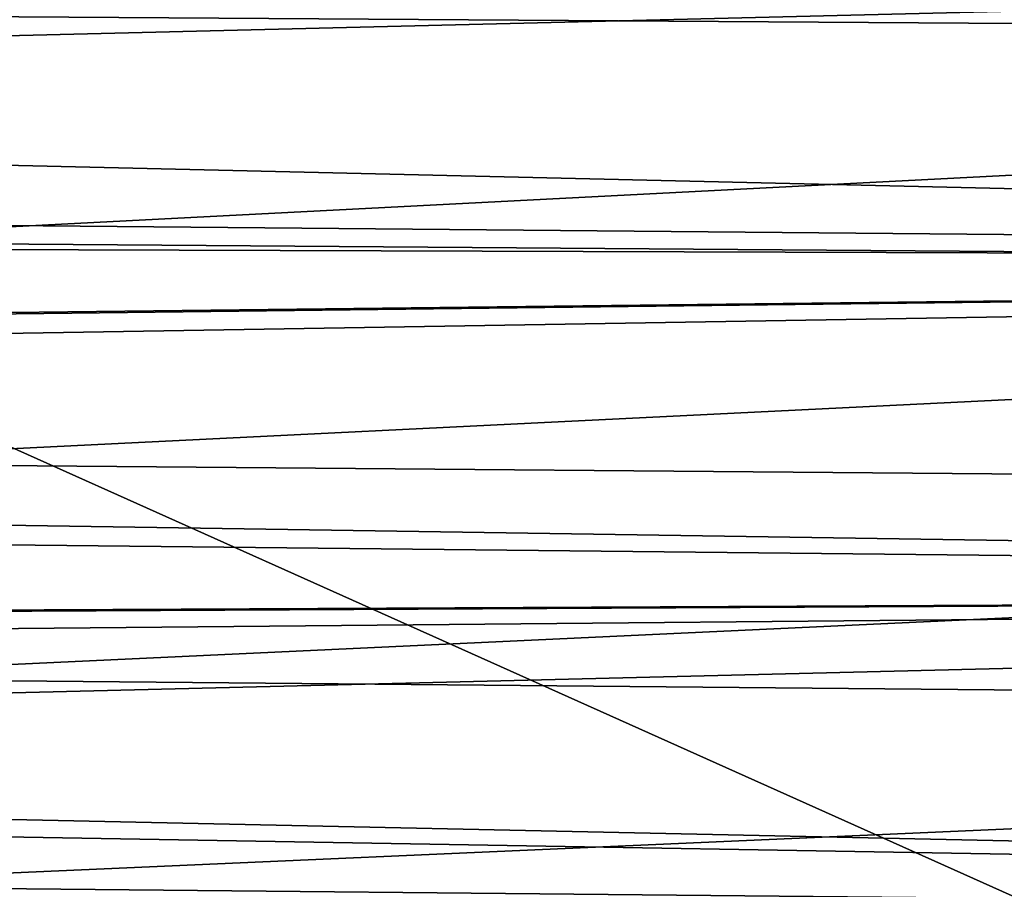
# Model space of a CAD drawing. Header units: metres. Extents: x -46 to 104, y -30 to 30.
# Tile 413 of 656: x 27.5 to 29.14, y -3.85 to -2.4. Entities that reach past the tile are written whole.
import ezdxf

# ---------------------------------------------------------------- set-up
doc = ezdxf.new("R2010")
doc.units = ezdxf.units.M
doc.layers.add('solid_26_000_502_XXX', color=7, linetype='CONTINUOUS')

msp = doc.modelspace()

# ---------------------------------------------------------------- linework, layer by layer
at = {"layer": 'solid_26_000_502_XXX'}
for points in [[(37.213074, -7.476887, 317.175842), (20.541, 8.649134, 315.423553), (20.540823, 0, 315.423523)], [(37.213074, -7.476887, 317.175842), (37.213074, 7.476887, 317.175842), (20.541, 8.649134, 315.423553)], [(40.470669, 7.284587, 312.490692), (26.533504, -8.264537, 311.025848), (26.533337, 0, 311.025818)], [(40.470669, -7.284587, 312.490692), (26.533504, -8.264537, 311.025848), (40.470669, 7.284587, 312.490692)], [(20.540823, 0, 315.423523), (20.541002, -8.649134, 315.423553), (37.213074, -7.476887, 317.175842)], [(33.5, -2.437623, 304.561859), (27, -2.394442, 304.577728), (33.5, -2.044433, 304.694794)], [(33.5, -2.044433, 291.305206), (27, -2.394442, 291.422272), (33.5, -2.437623, 291.438141)], [(34.5, -2.257121, 308.254517), (14.671142, -2.623904, 308.16687), (14.640127, -2.743418, 308.135254)], [(34.5, -2.809217, 308.117218), (34.5, -2.257121, 308.254517), (14.640127, -2.743418, 308.135254)], [(34.5, -2.257121, 308.254517), (14.737422, -2.347252, 308.234283), (14.671142, -2.623904, 308.16687)], [(14.737425, -2.347241, 287.765717), (34.5, -2.257121, 287.745483), (34.5, -2.809217, 287.882782)], [(14.669528, -2.63026, 287.834778), (14.737425, -2.347241, 287.765717), (34.5, -2.809217, 287.882782)], [(33.5, -2.437623, 304.561859), (27, -2.772794, 304.427399), (27, -2.394442, 304.577728)], [(33.5, -2.437623, 291.438141), (27, -2.394442, 291.422272), (27, -2.772794, 291.572601)], [(33.5, -2.821729, 304.406067), (27, -2.772794, 304.427399), (33.5, -2.437623, 304.561859)], [(33.5, -2.437623, 291.438141), (27, -2.772794, 291.572601), (33.5, -2.821729, 291.593933)], [(14.64013, -2.743407, 287.864716), (14.669528, -2.63026, 287.834778), (34.5, -2.809217, 287.882782)], [(14.55453, -3.047886, 287.952087), (14.64013, -2.743407, 287.864716), (34.5, -2.809217, 287.882782)], [(34.5, -2.809217, 308.117218), (14.640127, -2.743418, 308.135254), (14.556381, -3.041644, 308.049805)], [(33.5, -2.821729, 304.406067), (27, -3.142077, 304.255188), (27, -2.772794, 304.427399)], [(33.5, -2.821729, 291.593933), (27, -2.772794, 291.572601), (27, -3.142077, 291.744812)], [(34.5, -2.809217, 308.117218), (14.556381, -3.041644, 308.049805), (14.526463, -3.140937, 308.019196)], [(34.5, -3.352583, 307.950378), (34.5, -2.809217, 308.117218), (14.526463, -3.140937, 308.019196)], [(14.55453, -3.047886, 287.952087), (34.5, -2.809217, 287.882782), (34.5, -3.352583, 288.049622)], [(33.5, -3.196357, 304.227631), (27, -3.142077, 304.255188), (33.5, -2.821729, 304.406067)], [(33.5, -2.821729, 291.593933), (27, -3.142077, 291.744812), (33.5, -3.196357, 291.772369)], [(14.526466, -3.140927, 287.980804), (14.55453, -3.047886, 287.952087), (34.5, -3.352583, 288.049622)], [(14.424497, -3.45667, 288.085297), (14.526466, -3.140927, 287.980804), (34.5, -3.352583, 288.049622)], [(34.5, -3.352583, 307.950378), (14.526463, -3.140937, 308.019196), (14.426572, -3.450557, 307.91684)], [(33.5, -3.196357, 304.227631), (27, -3.500414, 304.061951), (27, -3.142077, 304.255188)], [(33.5, -3.196357, 291.772369), (27, -3.142077, 291.744812), (27, -3.500414, 291.938049)], [(33.5, -3.559911, 304.027191), (27, -3.500414, 304.061951), (33.5, -3.196357, 304.227631)], [(33.5, -3.196357, 291.772369), (27, -3.500414, 291.938049), (33.5, -3.559911, 291.972809)], [(34.5, -3.352583, 307.950378), (14.395889, -3.539791, 307.885345), (14.282673, -3.849838, 307.768768)], [(34.5, -3.886421, 307.754272), (34.5, -3.352583, 307.950378), (14.282673, -3.849838, 307.768768)], [(34.5, -3.352583, 307.950378), (14.426572, -3.450557, 307.91684), (14.395889, -3.539791, 307.885345)], [(14.424497, -3.45667, 288.085297), (34.5, -3.352583, 288.049622), (34.5, -3.886421, 288.245728)], [(14.395892, -3.539783, 288.114655), (14.424497, -3.45667, 288.085297), (34.5, -3.886421, 288.245728)], [(33.5, -3.559911, 304.027191), (27, -3.84691, 303.848175), (27, -3.500414, 304.061951)], [(33.5, -3.559911, 291.972809), (27, -3.500414, 291.938049), (27, -3.84691, 292.151825)], [(14.280392, -3.855805, 288.233582), (14.395892, -3.539783, 288.114655), (34.5, -3.886421, 288.245728)], [(33.5, -3.910481, 303.805878), (27, -3.84691, 303.848175), (33.5, -3.559911, 304.027191)], [(33.5, -3.559911, 291.972809), (27, -3.84691, 292.151825), (33.5, -3.910481, 292.194122)], [(34.5, -3.886421, 307.754272), (14.282673, -3.849838, 307.768768), (14.247858, -3.939825, 307.732819)], [(33.5, -3.910481, 303.805878), (27, -4.18067, 303.614441), (27, -3.84691, 303.848175)], [(33.5, -3.910481, 292.194122), (27, -3.84691, 292.151825), (27, -4.18067, 292.385559)]]:
    msp.add_3dface(points, dxfattribs=at)

doc.saveas('drawing.dxf')
